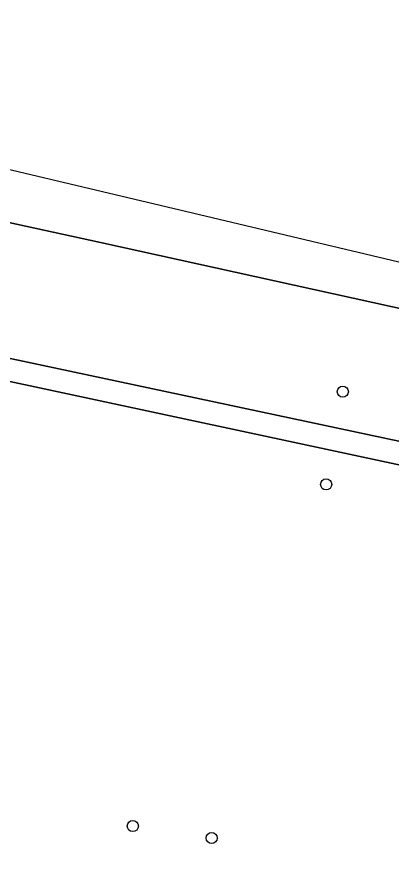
# Model space of a CAD drawing. Extents: x 157767 to 159172, y 387839 to 389425.
# Drawn here: x 158879.8 to 158912.8, y 388634 to 388709 of the extents above; entities that cross this region are included whole.
import ezdxf

# ---------------------------------------------------------------- set-up
doc = ezdxf.new("R2010")
doc.units = 0
for name, color, linetype in [('IMGEO_Boom', 7, 'Continuous'), ('IMGEO_Groenvoorziening', 7, 'Continuous'), ('IMGEO_Meer_plas_ven_vijver', 7, 'Continuous'), ('IMGEO_Voetpad_gesloten', 7, 'Continuous'), ('IMGEO_Walbescherming', 7, 'Continuous')]:
    doc.layers.add(name, color=color, linetype=linetype)

msp = doc.modelspace()

# ---------------------------------------------------------------- linework, layer by layer
at = {"layer": 'IMGEO_Boom'}
for centre in [(158908.519, 388676.028), (158907.052, 388667.871), (158890.026, 388637.809), (158896.965, 388636.757)]:
    msp.add_circle(centre, 0.489, dxfattribs=at)
at = {"layer": 'IMGEO_Groenvoorziening'}
for points in [[(158926.489, 388680.506), (158887.182, 388689.155), (158878.144, 388691.116), (158851.54, 388695.192), (158824.263, 388701.962), (158812.814, 388704.455), (158811.659, 388702.701)], [(158809.975, 388693.4), (158811.038, 388690.896), (158811.064, 388690.897), (158811.577, 388690.885), (158812.448, 388690.803), (158813.308, 388690.643), (158814.15, 388690.407), (158814.968, 388690.096), (158815.755, 388689.714), (158819.185, 388688.005), (158823.477, 388698.959), (158874.959, 388687.723), (158873.408, 388680.171), (158922.14, 388669.823)], [(158921.973, 388667.779), (158872.188, 388678.431), (158867.491, 388672.751), (158865.537, 388670.388), (158848.374, 388649.634), (158847.414, 388648.473), (158876.988, 388618.656)]]:
    msp.add_lwpolyline(points, dxfattribs=at)
at = {"layer": 'IMGEO_Meer_plas_ven_vijver'}
msp.add_lwpolyline([(158945.096, 388679.918), (158897.018, 388691.315), (158822.445, 388708.992), (158822.365, 388708.659), (158822.197, 388707.964), (158823.051, 388707.757), (158823.016, 388707.589), (158822.605, 388707.696), (158822.537, 388706.276), (158822.582, 388705.464), (158822.716, 388704.708), (158822.952, 388704.044), (158823.219, 388703.523), (158823.616, 388703.114), (158824.135, 388702.852), (158824.872, 388702.636), (158869.998, 388692.884), (158878.144, 388691.116), (158887.182, 388689.155), (158926.489, 388680.506)], dxfattribs=at)
at = {"layer": 'IMGEO_Voetpad_gesloten'}
for points in [[(158968.526, 388575.268), (158965.969, 388581.637), (158955.037, 388608.861), (158938.334, 388650.458), (158935.14, 388658.413), (158934.439, 388659.966), (158933.602, 388661.45), (158932.635, 388662.854), (158931.547, 388664.165), (158930.347, 388665.375), (158929.043, 388666.472), (158927.646, 388667.448), (158926.167, 388668.295), (158924.619, 388669.007), (158923.014, 388669.578), (158922.14, 388669.823), (158873.408, 388680.171), (158867.384, 388681.45)], [(158872.188, 388678.431), (158921.973, 388667.779)]]:
    msp.add_lwpolyline(points, dxfattribs=at)
at = {"layer": 'IMGEO_Walbescherming'}
msp.add_lwpolyline([(158887.182, 388689.155), (158878.144, 388691.116), (158869.998, 388692.884)], dxfattribs=at)

doc.saveas('drawing.dxf')
